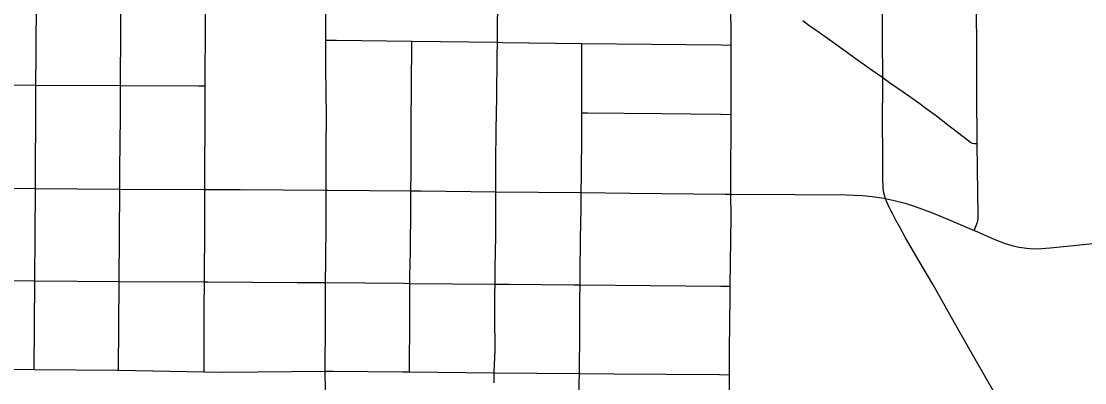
# Model space of a CAD drawing. Extents: x -87 to 2145, y -2128 to 440.
# Drawn here: x 905.337 to 906.164, y 239.269 to 239.551 of the extents above; entities that cross this region are included whole.
import ezdxf

# ---------------------------------------------------------------- set-up
doc = ezdxf.new("R2010")
doc.units = 0
doc.layers.add('GM_X_City_Street', color=7, linetype='Continuous')

msp = doc.modelspace()

# ---------------------------------------------------------------- linework, layer by layer
at = {"layer": 'GM_X_City_Street'}
for points in [[(905.41248, 239.27926), (905.41288, 239.3483), (905.41352, 239.42011), (905.41354, 239.43557), (905.41402, 239.47621), (905.41405, 239.50078), (905.41407, 239.51146), (905.41434, 239.53439), (905.41441, 239.54307), (905.41448, 239.57087), (905.41454, 239.5786), (905.41503, 239.65208), (905.4151, 239.6619)], [(905.34692, 239.27985), (905.34739, 239.34868), (905.3478, 239.42045), (905.34823, 239.49141), (905.3483, 239.50103), (905.34846, 239.52493), (905.34875, 239.57088), (905.34883, 239.57869), (905.34931, 239.62487), (905.34942, 239.63502)], [(906.09473, 239.25976), (906.07771, 239.28968), (906.06489, 239.31195), (906.04591, 239.34558), (906.03522, 239.36399), (906.02889, 239.37467), (906.02461, 239.38224), (906.02009, 239.39038), (906.01697, 239.39605), (906.01456, 239.40055), (906.0131, 239.40344), (906.01179, 239.40608), (906.01039, 239.40895), (906.00944, 239.41118), (906.00884, 239.41277), (906.00806, 239.4153), (906.0076, 239.41709), (906.00731, 239.41894), (906.00711, 239.42087), (906.00702, 239.42327), (906.00694, 239.42663), (906.00681, 239.44376), (906.00663, 239.47606), (906.00678, 239.49823), (906.00674, 239.50664), (906.00663, 239.53691), (906.00653, 239.59046)], [(905.5734, 239.26336), (905.57317, 239.27838), (905.57307, 239.28474), (905.57343, 239.30975), (905.5734, 239.34088), (905.57348, 239.34734), (905.57367, 239.36435), (905.57398, 239.39226), (905.57389, 239.40968), (905.57399, 239.41924), (905.57406, 239.42628), (905.57409, 239.45166), (905.57414, 239.47684), (905.57374, 239.5142), (905.57381, 239.52682), (905.57383, 239.53605), (905.57383, 239.53896), (905.57399, 239.57582)], [(905.47905, 239.27789), (905.47904, 239.28026), (905.479, 239.29889), (905.4791, 239.32746), (905.47925, 239.34797), (905.47929, 239.3526), (905.47953, 239.38772), (905.47954, 239.41483), (905.47958, 239.41992), (905.4797, 239.4362), (905.47992, 239.46962), (905.47994, 239.50054), (905.47995, 239.50607), (905.48018, 239.54501), (905.48028, 239.56922)], [(905.7045, 239.26933), (905.70468, 239.27721), (905.70483, 239.28371), (905.70526, 239.29479), (905.70504, 239.32158), (905.70516, 239.33911), (905.70528, 239.34613), (905.70551, 239.35856), (905.70591, 239.38335), (905.70592, 239.40815), (905.70592, 239.41805), (905.70592, 239.42534), (905.70601, 239.44078), (905.70627, 239.4661), (905.70656, 239.49134), (905.70694, 239.52345), (905.70718, 239.53435), (905.7073, 239.53936), (905.70738, 239.56986)], [(905.88739, 239.25287), (905.88757, 239.27566), (905.88772, 239.29488), (905.88808, 239.33647), (905.8882, 239.34456), (905.88846, 239.36236), (905.88879, 239.39903), (905.88875, 239.4162), (905.8887, 239.43355), (905.88896, 239.4684), (905.88895, 239.47826), (905.88895, 239.49652), (905.88887, 239.52291), (905.88887, 239.53222), (905.88887, 239.54535), (905.88851, 239.56684)], [(906.07794, 239.38798), (906.07999, 239.39309), (906.08048, 239.39433), (906.08081, 239.3954), (906.08098, 239.3972), (906.08106, 239.39917), (906.08035, 239.43605), (906.08032, 239.45522), (906.08032, 239.46255), (906.08007, 239.48763), (906.07989, 239.50499), (906.07983, 239.5292), (906.07959, 239.56075)], [(906.08032, 239.45522), (906.07801, 239.45533), (906.07653, 239.45566), (906.07522, 239.45623), (906.07366, 239.4573), (906.05717, 239.47017), (906.04846, 239.47683), (906.04139, 239.48216), (906.03481, 239.48702), (906.02265, 239.49565), (906.01211, 239.50292), (906.00674, 239.50664), (905.99848, 239.51242), (905.98535, 239.52174), (905.97933, 239.52606), (905.96733, 239.5347), (905.95573, 239.54292), (905.94941, 239.54743), (905.94456, 239.55094)], [(905.57383, 239.53605), (905.58179, 239.53595), (905.64052, 239.5352), (905.70718, 239.53435), (905.71106, 239.5343), (905.77273, 239.53343), (905.88113, 239.5323), (905.88887, 239.53222)], [(905.63867, 239.27778), (905.6387, 239.28037), (905.63911, 239.31799), (905.63911, 239.33701), (905.63911, 239.34676), (905.63911, 239.35212), (905.63944, 239.37178), (905.63977, 239.40631), (905.63988, 239.41869), (905.64001, 239.43253), (905.64001, 239.46862), (905.64042, 239.50257), (905.6405, 239.53142), (905.64052, 239.5352)], [(905.76928, 239.12721), (905.76929, 239.12887), (905.76932, 239.14288), (905.76937, 239.17613), (905.7697, 239.19924), (905.76983, 239.20774), (905.77003, 239.21995), (905.77044, 239.24708), (905.77079, 239.26849), (905.77087, 239.27663), (905.77118, 239.30955), (905.77126, 239.33446), (905.7714, 239.34562), (905.77151, 239.35427), (905.77184, 239.38173), (905.77217, 239.40523), (905.77235, 239.41737), (905.77258, 239.43129), (905.77282, 239.46269), (905.77282, 239.47952), (905.77282, 239.49985), (905.77274, 239.52953), (905.77273, 239.53343)], [(905.20095, 239.50192), (905.26381, 239.50147), (905.3483, 239.50103), (905.41405, 239.50078), (905.47467, 239.50056), (905.47994, 239.50054)], [(905.77282, 239.47952), (905.77714, 239.47948), (905.83446, 239.47903), (905.88089, 239.47837), (905.88895, 239.47826)], [(905.26339, 239.421), (905.3478, 239.42045), (905.41352, 239.42011), (905.47958, 239.41992), (905.50721, 239.41983), (905.57399, 239.41924), (905.57491, 239.41923), (905.63988, 239.41869), (905.64755, 239.41863), (905.70592, 239.41805), (905.77235, 239.41737), (905.81024, 239.417), (905.88414, 239.41623), (905.88875, 239.4162), (905.9388, 239.41585), (905.97857, 239.41556), (905.99103, 239.41509), (905.99849, 239.41442), (906.00775, 239.41299), (906.00884, 239.41277), (906.01571, 239.41135), (906.02417, 239.40913), (906.0319, 239.40666), (906.04474, 239.40186), (906.058, 239.39647), (906.07794, 239.38798), (906.0786, 239.3877), (906.09394, 239.38097), (906.10198, 239.37784), (906.10725, 239.3762), (906.11264, 239.37499), (906.11871, 239.3741), (906.12422, 239.37372), (906.13035, 239.37377), (906.1371, 239.37435), (906.18081, 239.37872)], [(905.07334, 239.35076), (905.08012, 239.35071), (905.13605, 239.35026), (905.19933, 239.34983), (905.26284, 239.34934), (905.34739, 239.34868), (905.41288, 239.3483), (905.47925, 239.34797), (905.48193, 239.34795), (905.55149, 239.34754), (905.57348, 239.34734), (905.6347, 239.3468), (905.63911, 239.34676), (905.70528, 239.34613), (905.71632, 239.34602), (905.76661, 239.34567), (905.7714, 239.34562), (905.88079, 239.34463), (905.8882, 239.34456)], [(905.07276, 239.28265), (905.13546, 239.28227), (905.19892, 239.28154), (905.26237, 239.2806), (905.34692, 239.27985), (905.41134, 239.27928), (905.41248, 239.27926), (905.47905, 239.27789), (905.49434, 239.27758), (905.57317, 239.27838), (905.57944, 239.27844), (905.6334, 239.27783), (905.63867, 239.27778), (905.70468, 239.27721), (905.77087, 239.27663), (905.79793, 239.27639), (905.87996, 239.27573), (905.88757, 239.27566)]]:
    msp.add_lwpolyline(points, dxfattribs=at)

doc.saveas('drawing.dxf')
